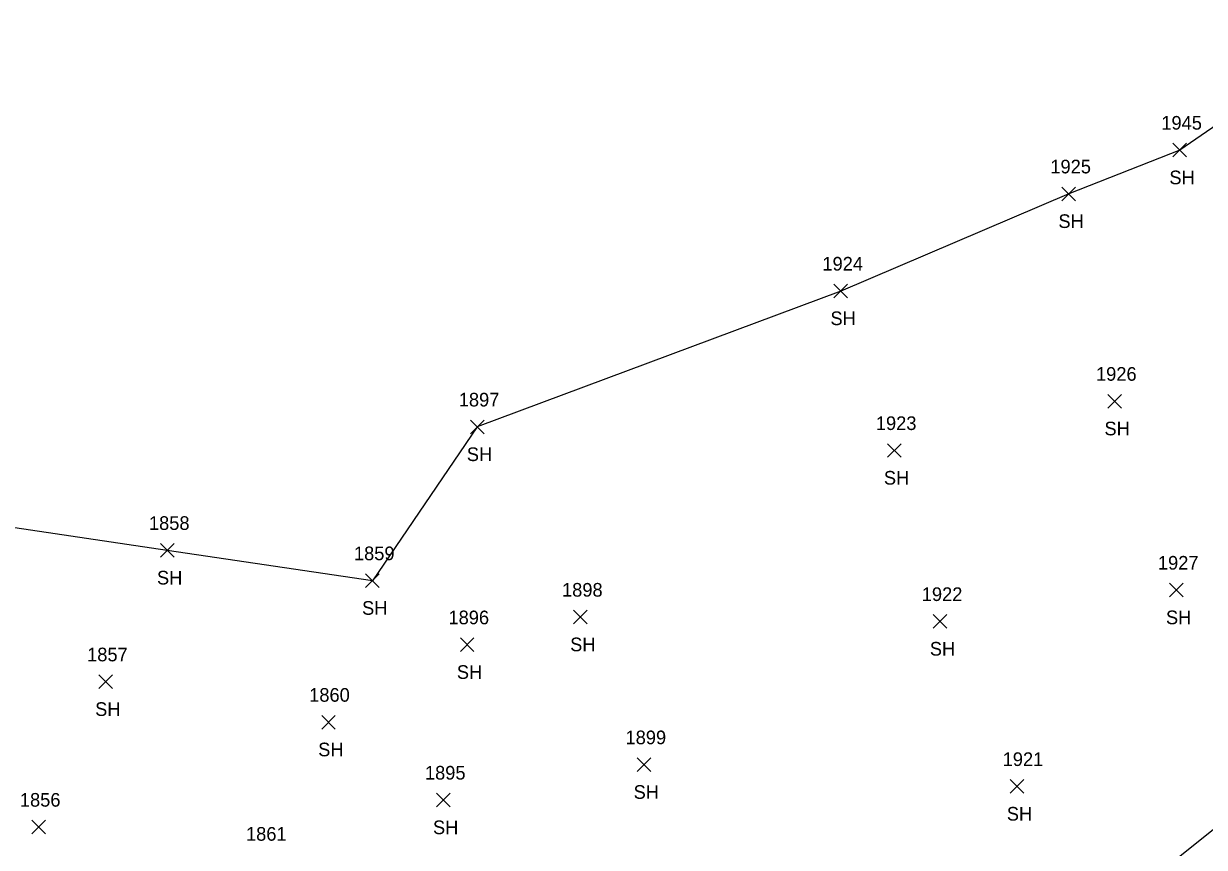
# Model space of a CAD drawing. Extents: x 1459992 to 1461532, y 647785 to 648535.
# Drawn here: x 1461117.9 to 1461290.9, y 648356.5 to 648477.2 of the extents above; entities that cross this region are included whole.
import ezdxf

# ---------------------------------------------------------------- set-up
doc = ezdxf.new("R2010")
doc.units = 0
for name, color, linetype in [('L_A', 7, 'Continuous'), ('L_I', 7, 'Continuous'), ('L_TIC', 7, 'Continuous'), ('LELB', 7, 'Continuous'), ('LSOGP', 7, 'Continuous')]:
    doc.layers.add(name, color=color, linetype=linetype)

msp = doc.modelspace()

# ---------------------------------------------------------------- linework, layer by layer
at = {"layer": 'L_TIC'}
for points in [[(1461286.25, 648457.7), (1461288.25, 648459.7)], [(1461288.25, 648457.7), (1461286.25, 648459.7)], [(1461269.99, 648451.29), (1461271.99, 648453.29)], [(1461271.99, 648451.29), (1461269.99, 648453.29)], [(1461236.59, 648437.05), (1461238.59, 648439.05)], [(1461238.59, 648437.05), (1461236.59, 648439.05)], [(1461276.74, 648420.9), (1461278.74, 648422.9)], [(1461278.74, 648420.9), (1461276.74, 648422.9)], [(1461183.32, 648417.13), (1461185.32, 648419.13)], [(1461185.32, 648417.13), (1461183.32, 648419.13)], [(1461244.42, 648413.68), (1461246.42, 648415.68)], [(1461246.42, 648413.68), (1461244.42, 648415.68)], [(1461137.91, 648399.04), (1461139.91, 648401.04)], [(1461139.91, 648399.04), (1461137.91, 648401.04)], [(1461167.96, 648394.6), (1461169.96, 648396.6)], [(1461169.96, 648394.6), (1461167.96, 648396.6)], [(1461285.75, 648393.22), (1461287.75, 648395.22)], [(1461287.75, 648393.22), (1461285.75, 648395.22)], [(1461198.45, 648389.26), (1461200.45, 648391.26)], [(1461200.45, 648389.26), (1461198.45, 648391.26)], [(1461251.15, 648388.62), (1461253.15, 648390.62)], [(1461253.15, 648388.62), (1461251.15, 648390.62)], [(1461181.85, 648385.21), (1461183.85, 648387.21)], [(1461183.85, 648385.21), (1461181.85, 648387.21)], [(1461128.86, 648379.78), (1461130.86, 648381.78)], [(1461130.86, 648379.78), (1461128.86, 648381.78)], [(1461161.53, 648373.86), (1461163.53, 648375.86)], [(1461163.53, 648373.86), (1461161.53, 648375.86)], [(1461207.75, 648367.63), (1461209.75, 648369.63)], [(1461209.75, 648367.63), (1461207.75, 648369.63)], [(1461262.43, 648364.44), (1461264.43, 648366.44)], [(1461264.43, 648364.44), (1461262.43, 648366.44)], [(1461178.35, 648362.45), (1461180.35, 648364.45)], [(1461180.35, 648362.45), (1461178.35, 648364.45)], [(1461119.05, 648358.48), (1461121.05, 648360.48)], [(1461121.05, 648358.48), (1461119.05, 648360.48)]]:
    msp.add_lwpolyline(points, dxfattribs=at)
at = {"layer": 'LELB'}
msp.add_lwpolyline([(1461053.3, 648342.88), (1461057.1, 648347.56), (1461103.6, 648329.25), (1461132.09, 648319.28), (1461156.26, 648311.83), (1461179.8, 648313.29), (1461203.15, 648318.77), (1461223.06, 648334.41), (1461252.96, 648329.42), (1461275.76, 648346.01), (1461293.92, 648360.57), (1461297.9, 648376.52), (1461309.92, 648382.32), (1461323.28, 648384.14), (1461344.65, 648406.6), (1461362.09, 648421.03), (1461389.72, 648443.02), (1461411.96, 648455.77)], dxfattribs=at)
at = {"layer": 'LSOGP'}
msp.add_lwpolyline([(1461314.28, 648477.24), (1461287.25, 648458.7), (1461270.99, 648452.29), (1461237.59, 648438.05), (1461184.32, 648418.13), (1461168.96, 648395.6), (1461138.91, 648400.04), (1461102.42, 648405.45)], dxfattribs=at)

# ---------------------------------------------------------------- texts
at = {"layer": 'L_A'}
for p in [(1461285.74, 648453.7), (1461269.48, 648447.29), (1461236.08, 648433.05), (1461276.23, 648416.9), (1461182.8, 648413.13), (1461243.91, 648409.68), (1461137.4, 648395.04), (1461167.45, 648390.6), (1461285.24, 648389.22), (1461197.94, 648385.26), (1461250.64, 648384.62), (1461181.34, 648381.21), (1461128.34, 648375.78), (1461161.02, 648369.86), (1461207.24, 648363.63), (1461261.92, 648360.44), (1461177.84, 648358.45)]:
    msp.add_text('SH', height=2, dxfattribs=at).set_placement(p)
at = {"layer": 'L_I'}
for s, p in [('1945', (1461284.56, 648461.7)), ('1925', (1461268.3, 648455.29)), ('1924', (1461234.9, 648441.05)), ('1926', (1461274.99, 648424.9)), ('1897', (1461181.62, 648421.13)), ('1923', (1461242.73, 648417.68)), ('1858', (1461136.22, 648403.04)), ('1859', (1461166.26, 648398.6)), ('1927', (1461284.06, 648397.22)), ('1898', (1461196.75, 648393.26)), ('1922', (1461249.46, 648392.62)), ('1896', (1461180.11, 648389.21)), ('1857', (1461127.16, 648383.78)), ('1860', (1461159.7, 648377.86)), ('1899', (1461206.05, 648371.63)), ('1921', (1461261.31, 648368.44)), ('1895', (1461176.66, 648366.45)), ('1856', (1461117.31, 648362.48)), ('1861', (1461150.44, 648357.49))]:
    msp.add_text(s, height=2, dxfattribs=at).set_placement(p)

doc.saveas('drawing.dxf')
